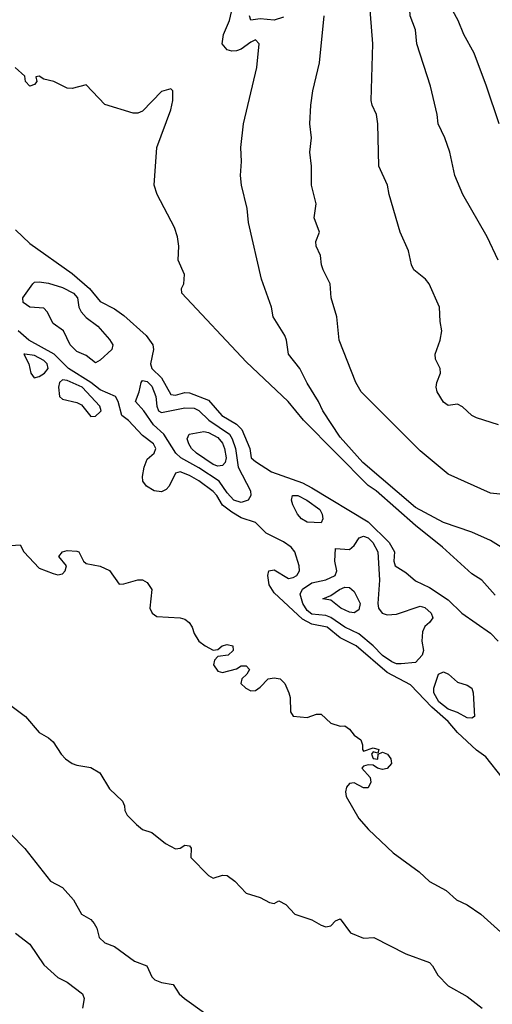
# Model space of a CAD drawing. Header units: metres. Extents: x -46681 to -43747, y -240911 to -237677.
# Tile 396 of 656: x -44022 to -43972, y -240660 to -240555. Entities that reach past the tile are written whole.
import ezdxf

# ---------------------------------------------------------------- set-up
doc = ezdxf.new("R2010")
doc.units = ezdxf.units.M
doc.layers.add('CONTOUR_INDEX', color=1, linetype='Continuous')
doc.layers.add('CONTOUR_INTER', color=3, linetype='Continuous')

msp = doc.modelspace()

# ---------------------------------------------------------------- linework, layer by layer
at = {"layer": 'CONTOUR_INDEX'}
for points, elevation in [([(-43971.2, -240566.52), (-43972.52, -240562.52), (-43973.86, -240559.02), (-43974.94, -240557.02), (-43975.53, -240555.52), (-43976.1, -240554.49), (-43976.54, -240551.52), (-43977.38, -240548.52), (-43977.33, -240544.02), (-43977.13, -240541.02), (-43976.55, -240537.02), (-43976.47, -240534.02), (-43975.89, -240532.02), (-43975.19, -240528.52), (-43974.37, -240527.02), (-43973.1, -240525.56), (-43968.93, -240522.02)], 85), ([(-43971.6, -240616.62), (-43973.02, -240615.02), (-43974.1, -240614.36), (-43977.21, -240611.52), (-43980.1, -240609.2), (-43984.28, -240605.52), (-43985.1, -240604.96), (-43992, -240598.02), (-43993.61, -240596.02), (-43998.1, -240591.82), (-44004.92, -240584.52), (-44004.95, -240584.02), (-44004.7, -240583.52), (-44004.63, -240582.52), (-44005.31, -240581.02), (-44005.23, -240579.52), (-44005.39, -240578.52), (-44005.69, -240577.52), (-44007.55, -240574.02), (-44007.88, -240573.02), (-44007.59, -240569.02), (-44006.1, -240565.03), (-44005.89, -240564.02), (-44005.87, -240563.02), (-44006.1, -240562.81), (-44007.1, -240563.09), (-44009.1, -240565.16), (-44009.6, -240565.38), (-44010.1, -240565.39), (-44013.1, -240564.45), (-44015.1, -240562.36), (-44016.6, -240562.77), (-44017.1, -240562.72), (-44018.53, -240562.02), (-44019.6, -240561.76), (-44020.1, -240561.44), (-44020.46, -240561.52), (-44020.35, -240562.02), (-44020.6, -240562.34), (-44021.1, -240562.5), (-44021.53, -240562.02), (-44021.6, -240561.46), (-44022.64, -240560.52)], 80), ([(-44022.6, -240577.77), (-44021.1, -240579.24), (-44016.6, -240582.42), (-44014.74, -240584.02), (-44013.6, -240585.4), (-44012.1, -240586.19), (-44011.1, -240586.91), (-44008.73, -240589.02), (-44008.02, -240590.02), (-44007.92, -240590.52), (-44008.25, -240592.02), (-44008.11, -240592.52), (-44007.07, -240593.52), (-44006.1, -240595.28), (-44005.6, -240595.36), (-44004.6, -240595.08), (-44004.1, -240595.13), (-44002.1, -240595.88), (-44000.66, -240597.52), (-43999.1, -240598.46), (-43998.55, -240599.02), (-43997.69, -240601.02), (-43997.57, -240602.02), (-43997.1, -240602.41), (-43995.39, -240603.52), (-43992.1, -240604.67), (-43991.1, -240605.2), (-43985.1, -240608.82), (-43982.88, -240611.02), (-43982.32, -240612.02), (-43982.39, -240613.02), (-43982.25, -240613.52), (-43981.1, -240614.2), (-43980.1, -240615.1), (-43978.6, -240615.8), (-43976.6, -240617.13), (-43975.17, -240618.52), (-43972.1, -240620.68), (-43971.31, -240621.52)], 80), ([(-43970.88, -240636.02), (-43972.6, -240633.8), (-43973.6, -240633.09), (-43975.6, -240631.22), (-43976.6, -240630.04), (-43978.34, -240628.52), (-43980.6, -240626.15), (-43983.1, -240624.85), (-43986.38, -240622.02), (-43988.1, -240621.17), (-43989.46, -240620.02), (-43991.1, -240619.71), (-43992.1, -240619.19), (-43995.1, -240616.36), (-43995.64, -240615.52), (-43995.79, -240614.52), (-43995.67, -240614.02), (-43995.1, -240613.93), (-43993.6, -240614.84), (-43993.1, -240614.76), (-43992.7, -240614.52), (-43992.42, -240614.02), (-43992.44, -240613.52), (-43992.92, -240612.02), (-43993.31, -240611.52), (-43994.1, -240610.97), (-43995.96, -240610.02), (-43997.1, -240608.9), (-43998.6, -240608.41), (-43999.6, -240607.8), (-44000.6, -240607.05), (-44001.21, -240606.02), (-44001.6, -240605.61), (-44003.1, -240604.46), (-44004.1, -240603.89), (-44005.1, -240603.53), (-44005.6, -240603.65), (-44006.27, -240605.02), (-44006.6, -240605.4), (-44007.1, -240605.65), (-44007.86, -240605.52), (-44008.69, -240605.02), (-44009.06, -240604.52), (-44009.11, -240604.02), (-44008.92, -240603.02), (-44008.6, -240602.18), (-44007.87, -240601.52), (-44007.68, -240601.02), (-44007.93, -240600.52), (-44009.1, -240599.65), (-44010.6, -240598.07), (-44011.3, -240597.52), (-44011.7, -240596.02), (-44011.97, -240595.52), (-44013.6, -240594.79), (-44014.59, -240594.02), (-44016.96, -240592.52), (-44018.51, -240591.02), (-44021.19, -240589.52), (-44022.31, -240588.52)], 80), ([(-44023.1, -240611.33), (-44022.1, -240611.29), (-44021.74, -240612.02), (-44020.1, -240613.75), (-44018.6, -240614.32), (-44018.1, -240614.46), (-44017.6, -240614.34), (-44017.33, -240614.02), (-44017.17, -240613.52), (-44018, -240612.52), (-44017.6, -240612.03), (-44017.1, -240611.87), (-44016.1, -240611.94), (-44015.88, -240612.02), (-44015.37, -240613.02), (-44015.1, -240613.25), (-44013.6, -240613.53), (-44012.6, -240613.99), (-44011.6, -240615.45), (-44011.1, -240615.43), (-44009.6, -240614.98), (-44009.1, -240615.01), (-44008.6, -240615.27), (-44008.1, -240616.02), (-44008.31, -240618.02), (-44008.09, -240618.52), (-44007.6, -240618.88), (-44005.1, -240619.02), (-44004.6, -240619.17), (-44004.14, -240619.52), (-44003.81, -240620.02), (-44003.6, -240620.71), (-44003.1, -240621.5), (-44002.43, -240622.02), (-44001.6, -240622.46), (-44001.1, -240622.4), (-44000.63, -240622.02), (-44000.1, -240621.86), (-43999.51, -240622.02), (-43999.48, -240622.52), (-43999.99, -240623.02), (-44001.1, -240623.13), (-44001.46, -240623.52), (-44001.55, -240624.02), (-44001.1, -240624.69), (-44000.6, -240624.83), (-43999.1, -240624.44), (-43998.6, -240624.15), (-43998.1, -240624.12), (-43997.73, -240624.52), (-43998.01, -240625.02), (-43998.54, -240625.52), (-43998.64, -240626.02), (-43998.11, -240626.52), (-43997.6, -240626.78), (-43997.1, -240626.75), (-43996.6, -240626.42), (-43995.75, -240625.52), (-43995.1, -240625.43), (-43994.47, -240625.52), (-43993.99, -240626.02), (-43993.55, -240627.02), (-43993.41, -240627.52), (-43993.38, -240629.02), (-43993.1, -240629.49), (-43991.6, -240629.64), (-43990.6, -240629.26), (-43990.1, -240629.26), (-43989.1, -240630.23), (-43988.1, -240630.56), (-43987.6, -240630.53), (-43987.1, -240630.88), (-43986.6, -240631.5), (-43985.91, -240632.02), (-43985.71, -240632.52), (-43985.73, -240633.02), (-43985.6, -240633.22), (-43984.6, -240632.86), (-43983.99, -240633.02), (-43984.1, -240633.42), (-43984.6, -240633.28), (-43984.77, -240633.52), (-43984.6, -240633.99), (-43984.1, -240634.07), (-43984.05, -240633.52), (-43983.6, -240633.33), (-43983.06, -240633.52), (-43982.69, -240634.02), (-43982.65, -240634.52), (-43983.1, -240635.04), (-43983.6, -240635.14), (-43984.13, -240635.02), (-43984.6, -240634.69), (-43985.1, -240634.66), (-43985.6, -240634.81), (-43985.79, -240635.02), (-43984.91, -240636.02), (-43984.84, -240636.52), (-43985.1, -240637.09), (-43985.6, -240637.1), (-43986.6, -240636.56), (-43987.1, -240636.65), (-43987.42, -240637.02), (-43987.51, -240637.52), (-43987.44, -240638.02), (-43986.1, -240640.35), (-43985.08, -240641.52), (-43982.46, -240644.02), (-43979.69, -240646.02), (-43978.6, -240647.06), (-43976.82, -240648.02), (-43975.74, -240649.02), (-43974.6, -240649.53), (-43973.14, -240650.52), (-43969.6, -240653.73)], 80)]:
    msp.add_lwpolyline(points, dxfattribs=dict(at, elevation=elevation))
at = {"layer": 'CONTOUR_INTER'}
for points, elevation in [([(-43971.3, -240581.02), (-43972.48, -240578.52), (-43975.05, -240574.02), (-43975.89, -240572.02), (-43976.45, -240569.52), (-43976.96, -240568.02), (-43977.66, -240566.52), (-43977.77, -240565.52), (-43978.48, -240562.52), (-43979.95, -240558.02), (-43980.09, -240556.52), (-43980.65, -240555.02), (-43980.77, -240553.02), (-43981.28, -240549.52), (-43980.36, -240543.02), (-43979.49, -240538.02), (-43979.19, -240535.02), (-43977.83, -240529.52), (-43976.64, -240526.02), (-43974.6, -240523.14), (-43973.51, -240522.02), (-43970.6, -240519.77)], 84), ([(-43971.25, -240598.52), (-43973.6, -240597.78), (-43974.08, -240597.52), (-43975.1, -240596.59), (-43975.6, -240596.32), (-43976.6, -240596.45), (-43977.1, -240596.12), (-43977.77, -240595.02), (-43977.87, -240594.52), (-43977.81, -240594.02), (-43977.44, -240593.02), (-43977.47, -240592.52), (-43977.96, -240591.52), (-43977.98, -240591.02), (-43977.45, -240589.52), (-43977.27, -240588.52), (-43977.47, -240587.52), (-43977.52, -240586.02), (-43978.64, -240583.52), (-43979.03, -240583.02), (-43980.27, -240582.02), (-43980.51, -240581.52), (-43980.81, -240580.02), (-43981.72, -240578.02), (-43982.9, -240574.02), (-43983.05, -240573.02), (-43983.98, -240571.02), (-43984.07, -240566.52), (-43984.24, -240565.52), (-43984.7, -240564.52), (-43984.79, -240564.02), (-43984.61, -240558.02), (-43984.96, -240553.52)], 83), ([(-43970.99, -240611.52), (-43972.1, -240610.83), (-43974.1, -240609.92), (-43977.1, -240608.89), (-43980.1, -240607.32), (-43985.69, -240602.52), (-43988.1, -240599.81), (-43989.93, -240597.02), (-43990.38, -240596.02), (-43991.6, -240594.1), (-43992.38, -240592.52), (-43993.6, -240591.02), (-43993.79, -240589.52), (-43993.98, -240589.02), (-43995.2, -240587.02), (-43995.38, -240586.02), (-43996.46, -240583.02), (-43997.82, -240577.02), (-43997.99, -240575.52), (-43998.57, -240573.02), (-43998.68, -240572.02), (-43998.57, -240570.52), (-43998.64, -240569.02), (-43998.38, -240566.52), (-43996.95, -240560.52), (-43996.7, -240558.02), (-43997.1, -240557.6), (-43997.6, -240557.83), (-43998.6, -240558.57), (-43999.1, -240558.77), (-43999.6, -240558.79), (-44000.1, -240558.66), (-44000.63, -240558.02), (-44000.51, -240557.02), (-43999.86, -240555.52), (-43999.5, -240554.02)], 81), ([(-43994.1, -240555.19), (-43995.1, -240555.48), (-43996.6, -240555.35), (-43997.6, -240555.51), (-43997.72, -240555.02)], 82), ([(-43971.1, -240605.88), (-43972.1, -240605.77), (-43976.6, -240603.76), (-43979.6, -240601.27), (-43985.86, -240595.02), (-43986.44, -240594.02), (-43988.2, -240589.52), (-43988.44, -240587.02), (-43989.04, -240585.02), (-43989.17, -240583.52), (-43989.91, -240582.02), (-43990.08, -240581.52), (-43990.17, -240580.52), (-43990.66, -240579.52), (-43990.69, -240579.02), (-43990.3, -240578.02), (-43990.84, -240576.52), (-43990.65, -240575.02), (-43991.13, -240573.02), (-43991.14, -240571.02), (-43991.3, -240569.52), (-43991.15, -240568.02), (-43991.32, -240566.52), (-43991.21, -240564.52), (-43990.99, -240563.02), (-43990.3, -240560.02), (-43989.8, -240555.02)], 82), ([(-44020.76, -240583.52), (-44020.6, -240583.36), (-44020.1, -240583.3), (-44019.1, -240583.45), (-44017.6, -240583.9), (-44016.43, -240584.52), (-44016.02, -240585.02), (-44015.88, -240586.02), (-44015.64, -240586.52), (-44015.1, -240587.11), (-44013.85, -240588.02), (-44012.6, -240589.44), (-44012.25, -240590.02), (-44012.37, -240590.52), (-44013.6, -240591.63), (-44014.1, -240591.92), (-44015.1, -240591.15), (-44016.1, -240590.71), (-44016.81, -240590.02), (-44017.52, -240588.52), (-44018.6, -240587.73), (-44019.23, -240586.52), (-44019.6, -240586.1), (-44021.1, -240586.02), (-44021.81, -240585.52), (-44021.82, -240585.02), (-44020.76, -240583.52)], 81), ([(-44021.6, -240590.99), (-44021.71, -240591.02), (-44021.18, -240592.02), (-44020.98, -240593.02), (-44020.61, -240593.52), (-44020.1, -240593.39), (-44019.51, -240593.02), (-44019.13, -240592.52), (-44019.24, -240592.02), (-44019.6, -240591.66), (-44020.6, -240591.14), (-44021.6, -240590.99)], 79), ([(-44017.6, -240593.73), (-44017.93, -240594.02), (-44018.02, -240594.52), (-44017.92, -240595.52), (-44017.6, -240595.77), (-44016.1, -240596.14), (-44015.6, -240596.4), (-44014.6, -240597.62), (-44014.1, -240597.6), (-44013.6, -240597.15), (-44013.5, -240597.02), (-44013.64, -240596.52), (-44015.51, -240594.52), (-44017.1, -240593.79), (-44017.6, -240593.73)], 79), ([(-44009.26, -240594.02), (-44009.1, -240593.82), (-44008.6, -240593.92), (-44008.1, -240594.4), (-44007.69, -240595.52), (-44007.6, -240596.54), (-44007.41, -240597.02), (-44007.1, -240597.2), (-44004.6, -240596.71), (-44003.6, -240596.75), (-44003.1, -240597), (-44002.05, -240598.02), (-43999.87, -240599.52), (-43999.56, -240600.02), (-43999.21, -240601.02), (-43998.95, -240603.02), (-43997.63, -240605.52), (-43997.6, -240606.02), (-43997.88, -240606.52), (-43998.6, -240606.79), (-43999.38, -240606.52), (-44000.1, -240605.75), (-44000.96, -240604.52), (-44003.1, -240603.1), (-44005.02, -240602.02), (-44005.58, -240601.52), (-44006.85, -240599.52), (-44007.92, -240598.52), (-44008.97, -240597.02), (-44009.84, -240596.02), (-44009.47, -240595.02), (-44009.26, -240594.02)], 81), ([(-44004.13, -240599.52), (-44002.6, -240599.22), (-44002.1, -240599.33), (-44001.1, -240599.87), (-44000.6, -240600.45), (-44000.38, -240601.02), (-44000.22, -240602.02), (-44000.31, -240602.52), (-44000.6, -240602.85), (-44001.1, -240602.91), (-44001.6, -240602.74), (-44003.38, -240601.52), (-44003.9, -240601.02), (-44004.18, -240600.52), (-44004.35, -240600.02), (-44004.13, -240599.52)], 82), ([(-43993.15, -240606.02), (-43992.6, -240606.04), (-43991.62, -240606.52), (-43990.26, -240607.52), (-43990.01, -240608.02), (-43989.95, -240608.52), (-43990.1, -240608.95), (-43991.6, -240608.85), (-43992.19, -240608.52), (-43992.64, -240608.02), (-43993.13, -240607.02), (-43993.25, -240606.52), (-43993.15, -240606.02)], 81), ([(-43986.06, -240610.52), (-43985.6, -240610.34), (-43985.1, -240610.53), (-43984.62, -240611.02), (-43984.09, -240612.02), (-43983.92, -240615.02), (-43984.1, -240617.52), (-43984, -240618.02), (-43983.62, -240618.52), (-43983.1, -240618.73), (-43982.1, -240618.65), (-43979.6, -240617.8), (-43979.1, -240617.94), (-43978.41, -240618.52), (-43978.24, -240619.02), (-43978.58, -240619.52), (-43979.1, -240619.96), (-43979.33, -240620.52), (-43979.4, -240621.52), (-43979.24, -240622.52), (-43979.37, -240623.02), (-43980.1, -240623.78), (-43981.6, -240623.94), (-43982.1, -240623.91), (-43982.6, -240623.71), (-43983.6, -240623.03), (-43984.57, -240622.02), (-43986.1, -240620.74), (-43987.6, -240620.02), (-43989.1, -240618.99), (-43989.6, -240618.79), (-43991.1, -240618.63), (-43991.6, -240618.27), (-43992.06, -240617.52), (-43992.35, -240616.52), (-43992.1, -240615.98), (-43991.1, -240615.32), (-43989.6, -240615.01), (-43988.63, -240614.52), (-43988.43, -240614.02), (-43988.67, -240613.02), (-43988.6, -240611.68), (-43987.1, -240611.77), (-43986.6, -240611.34), (-43986.06, -240610.52)], 81), ([(-43988.16, -240616.02), (-43987.6, -240615.77), (-43987.1, -240615.82), (-43986.6, -240616.25), (-43985.98, -240617.52), (-43986.1, -240618.17), (-43986.6, -240618.49), (-43987.1, -240618.44), (-43988.03, -240618.02), (-43989.1, -240617.17), (-43989.95, -240617.02), (-43989.1, -240616.67), (-43988.16, -240616.02)], 82), ([(-43977.62, -240625.02), (-43977.1, -240624.77), (-43976.57, -240625.02), (-43975.6, -240625.87), (-43974.6, -240626.18), (-43974.1, -240626.52), (-43973.96, -240627.02), (-43973.82, -240629.52), (-43974.1, -240629.69), (-43974.6, -240629.66), (-43975.6, -240629.1), (-43976.6, -240628.75), (-43977.6, -240627.98), (-43978.14, -240627.02), (-43978.12, -240626.52), (-43977.62, -240625.02)], 81), ([(-44023.1, -240628.37), (-44021.54, -240629.52), (-44020.1, -240631.24), (-44019.1, -240631.78), (-44018.6, -240632.2), (-44017.77, -240633.52), (-44017.3, -240634.02), (-44016.57, -240634.52), (-44016.1, -240634.7), (-44014.6, -240634.93), (-44013.63, -240635.52), (-44012.6, -240637.23), (-44011.24, -240638.52), (-44011.01, -240639.02), (-44010.99, -240639.52), (-44010.72, -240640.02), (-44009.75, -240641.02), (-44009.1, -240641.54), (-44008.1, -240641.84), (-44006.66, -240643.02), (-44005.6, -240643.58), (-44005.1, -240643.51), (-44004.6, -240643.19), (-44004.1, -240643.28), (-44003.93, -240643.52), (-44003.96, -240644.52), (-44002.1, -240646.43), (-44001.6, -240646.7), (-44000.6, -240646.38), (-44000.1, -240646.44), (-43999.28, -240647.02), (-43998.1, -240648.31), (-43996.6, -240648.77), (-43995.6, -240649.29), (-43995.1, -240649.39), (-43994.6, -240649.11), (-43993.88, -240649.52), (-43992.92, -240650.52), (-43991.1, -240651.13), (-43990.1, -240651.72), (-43989.6, -240651.87), (-43989.1, -240651.77), (-43988.6, -240651.23), (-43988.1, -240651.03), (-43987.01, -240652.52), (-43985.6, -240653.08), (-43984.53, -240653.02), (-43981.1, -240654.75), (-43978.6, -240655.66), (-43978.26, -240656.02), (-43977.72, -240657.02), (-43976.6, -240658.16), (-43974.6, -240659.29), (-43973.01, -240660.52)], 81), ([(-44023.1, -240642.03), (-44021.6, -240643.54), (-44018.89, -240647.02), (-44017.6, -240647.7), (-44016.45, -240649.02), (-44015.6, -240650.52), (-44014.6, -240651.12), (-44014.26, -240651.52), (-44013.97, -240652.02), (-44013.71, -240653.02), (-44013.1, -240653.6), (-44012.1, -240653.97), (-44009.96, -240655.52), (-44008.64, -240656.02), (-44008.1, -240657.19), (-44007.78, -240657.52), (-44007.1, -240657.8), (-44005.86, -240658.02), (-44005.2, -240659.02), (-44004.65, -240659.52), (-44002.52, -240661.02)], 82), ([(-44022.6, -240652.56), (-44021.1, -240653.73), (-44019.6, -240655.93), (-44018.1, -240657.28), (-44017.1, -240657.75), (-44015.5, -240659.02), (-44015.31, -240659.52), (-44015.47, -240660.52)], 83)]:
    msp.add_lwpolyline(points, dxfattribs=dict(at, elevation=elevation))

doc.saveas('drawing.dxf')
